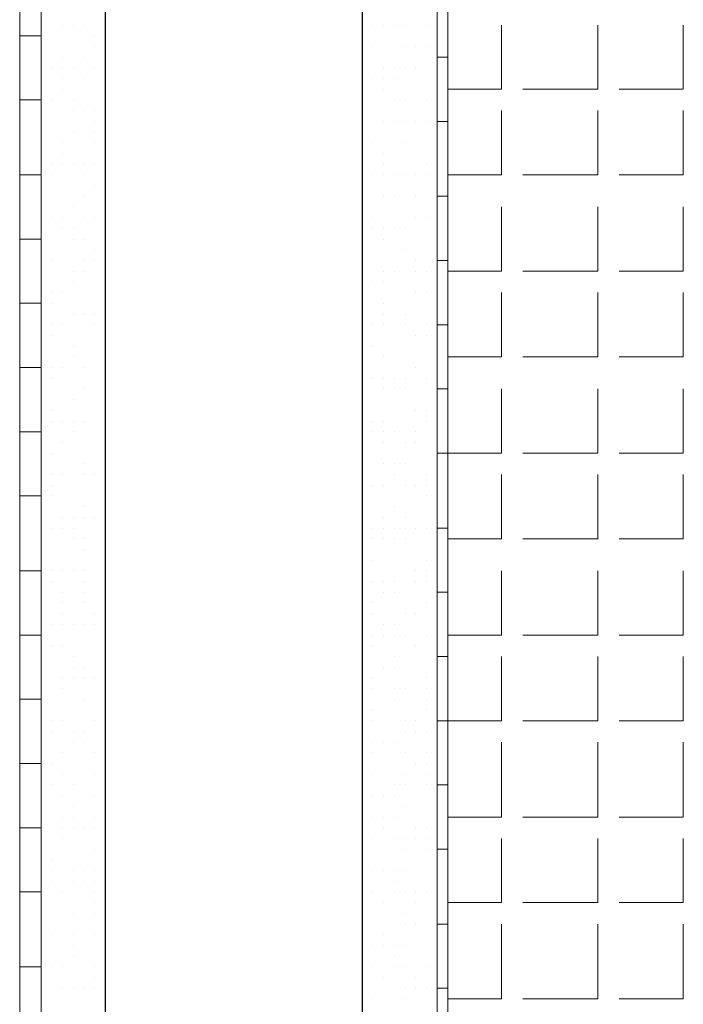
# Model space of a CAD drawing. Header units: metres. Extents: x 5.7 to 89.8, y 4 to 63.5.
# Tile 301 of 475: x 44.2 to 44.8, y 33.5 to 34.4. Entities that reach past the tile are written whole.
import ezdxf

# ---------------------------------------------------------------- set-up
doc = ezdxf.new("R2010")
doc.units = ezdxf.units.M
doc.header["$MEASUREMENT"] = 0
for name, color, linetype in [('PDF17_hatch-borshi', 7, 'Continuous'), ('PDF17_hatch-plan', 7, 'Continuous'), ('PDF17_kaff', 7, 'Continuous'), ('PDF17_wall', 7, 'Continuous')]:
    doc.layers.add(name, color=color, linetype=linetype)

msp = doc.modelspace()

# ---------------------------------------------------------------- linework, layer by layer
at = {"layer": 'PDF17_hatch-borshi', "lineweight": 18}
for points in [[(44.24894, 34.39944), (44.24894, 34.39944)], [(44.25857, 34.39944), (44.25857, 34.39944)], [(44.26821, 34.39944), (44.26821, 34.39944)], [(44.51862, 34.39944), (44.51862, 34.39944)], [(44.52825, 34.39944), (44.52825, 34.39944)], [(44.52825, 34.39944), (44.52825, 34.39944)], [(44.53788, 34.39944), (44.53788, 34.39944)], [(44.54751, 34.39944), (44.54751, 34.39944)], [(44.55714, 34.39944), (44.55714, 34.39944)], [(44.5764, 34.39944), (44.5764, 34.39944)], [(44.22968, 34.3898), (44.22968, 34.3898)], [(44.27784, 34.3898), (44.27784, 34.3898)], [(44.27784, 34.3898), (44.27784, 34.3898)], [(44.27784, 34.38017), (44.27784, 34.38017)], [(44.52825, 34.38017), (44.52825, 34.38017)], [(44.55714, 34.38017), (44.55714, 34.38017)], [(44.56677, 34.38017), (44.56677, 34.38017)], [(44.5764, 34.38017), (44.5764, 34.38017)], [(44.22968, 34.37054), (44.22968, 34.37054)], [(44.24894, 34.37054), (44.24894, 34.37054)], [(44.26821, 34.37054), (44.26821, 34.37054)], [(44.22968, 34.36091), (44.22968, 34.36091)], [(44.23931, 34.36091), (44.23931, 34.36091)], [(44.24894, 34.36091), (44.24894, 34.36091)], [(44.25857, 34.36091), (44.25857, 34.36091)], [(44.27784, 34.36091), (44.27784, 34.36091)], [(44.53788, 34.36091), (44.53788, 34.36091)], [(44.54751, 34.36091), (44.54751, 34.36091)], [(44.55714, 34.36091), (44.55714, 34.36091)], [(44.55714, 34.36091), (44.55714, 34.36091)], [(44.56677, 34.36091), (44.56677, 34.36091)], [(44.24894, 34.35128), (44.24894, 34.35128)], [(44.26821, 34.35128), (44.26821, 34.35128)], [(44.52825, 34.35128), (44.52825, 34.35128)], [(44.53788, 34.35128), (44.53788, 34.35128)], [(44.54751, 34.35128), (44.54751, 34.35128)], [(44.24894, 34.34165), (44.24894, 34.34165)], [(44.53788, 34.34165), (44.53788, 34.34165)], [(44.23931, 34.33202), (44.23931, 34.33202)], [(44.25857, 34.33202), (44.25857, 34.33202)], [(44.54751, 34.33202), (44.54751, 34.33202)], [(44.55714, 34.33202), (44.55714, 34.33202)], [(44.5764, 34.33202), (44.5764, 34.33202)], [(44.22968, 34.32239), (44.22968, 34.32239)], [(44.25857, 34.32239), (44.25857, 34.32239)], [(44.26821, 34.32239), (44.26821, 34.32239)], [(44.27784, 34.32239), (44.27784, 34.32239)], [(44.27784, 34.32239), (44.27784, 34.32239)], [(44.27784, 34.32239), (44.27784, 34.32239)], [(44.22968, 34.31276), (44.22968, 34.31276)], [(44.27784, 34.31276), (44.27784, 34.31276)], [(44.28747, 34.31276), (44.28747, 34.31276)], [(44.51862, 34.31276), (44.51862, 34.31276)], [(44.53788, 34.31276), (44.53788, 34.31276)], [(44.53788, 34.31276), (44.53788, 34.31276)], [(44.54751, 34.31276), (44.54751, 34.31276)], [(44.55714, 34.31276), (44.55714, 34.31276)], [(44.55714, 34.31276), (44.55714, 34.31276)], [(44.56677, 34.31276), (44.56677, 34.31276)], [(44.56677, 34.31276), (44.56677, 34.31276)], [(44.5764, 34.31276), (44.5764, 34.31276)], [(44.22968, 34.30312), (44.22968, 34.30312)], [(44.22968, 34.30312), (44.22968, 34.30312)], [(44.25857, 34.30312), (44.25857, 34.30312)], [(44.27784, 34.30312), (44.27784, 34.30312)], [(44.22968, 34.29349), (44.22968, 34.29349)], [(44.24894, 34.29349), (44.24894, 34.29349)], [(44.27784, 34.29349), (44.27784, 34.29349)], [(44.52825, 34.29349), (44.52825, 34.29349)], [(44.55714, 34.29349), (44.55714, 34.29349)], [(44.24894, 34.28386), (44.24894, 34.28386)], [(44.53788, 34.28386), (44.53788, 34.28386)], [(44.22968, 34.27423), (44.22968, 34.27423)], [(44.23931, 34.27423), (44.23931, 34.27423)], [(44.24894, 34.27423), (44.24894, 34.27423)], [(44.25857, 34.27423), (44.25857, 34.27423)], [(44.26821, 34.27423), (44.26821, 34.27423)], [(44.27784, 34.27423), (44.27784, 34.27423)], [(44.28747, 34.27423), (44.28747, 34.27423)], [(44.53788, 34.27423), (44.53788, 34.27423)], [(44.5764, 34.27423), (44.5764, 34.27423)], [(44.22968, 34.2646), (44.22968, 34.2646)], [(44.23931, 34.2646), (44.23931, 34.2646)], [(44.26821, 34.2646), (44.26821, 34.2646)], [(44.52825, 34.2646), (44.52825, 34.2646)], [(44.53788, 34.2646), (44.53788, 34.2646)], [(44.54751, 34.2646), (44.54751, 34.2646)], [(44.55714, 34.2646), (44.55714, 34.2646)], [(44.55714, 34.2646), (44.55714, 34.2646)], [(44.55714, 34.2646), (44.55714, 34.2646)], [(44.56677, 34.2646), (44.56677, 34.2646)], [(44.5764, 34.2646), (44.5764, 34.2646)], [(44.22968, 34.25497), (44.22968, 34.25497)], [(44.27784, 34.25497), (44.27784, 34.25497)], [(44.28747, 34.25497), (44.28747, 34.25497)], [(44.26821, 34.24534), (44.26821, 34.24534)], [(44.53788, 34.24534), (44.53788, 34.24534)], [(44.54751, 34.24534), (44.54751, 34.24534)], [(44.56677, 34.24534), (44.56677, 34.24534)], [(44.22968, 34.23571), (44.22968, 34.23571)], [(44.25857, 34.23571), (44.25857, 34.23571)], [(44.23931, 34.22607), (44.23931, 34.22607)], [(44.23931, 34.22607), (44.23931, 34.22607)], [(44.24894, 34.22607), (44.24894, 34.22607)], [(44.24894, 34.22607), (44.24894, 34.22607)], [(44.24894, 34.22607), (44.24894, 34.22607)], [(44.26821, 34.22607), (44.26821, 34.22607)], [(44.27784, 34.22607), (44.27784, 34.22607)], [(44.52825, 34.22607), (44.52825, 34.22607)], [(44.56677, 34.22607), (44.56677, 34.22607)], [(44.56677, 34.22607), (44.56677, 34.22607)], [(44.5764, 34.22607), (44.5764, 34.22607)], [(44.24894, 34.21644), (44.24894, 34.21644)], [(44.25857, 34.21644), (44.25857, 34.21644)], [(44.51862, 34.21644), (44.51862, 34.21644)], [(44.52825, 34.21644), (44.52825, 34.21644)], [(44.53788, 34.21644), (44.53788, 34.21644)], [(44.54751, 34.21644), (44.54751, 34.21644)], [(44.55714, 34.21644), (44.55714, 34.21644)], [(44.25857, 34.20681), (44.25857, 34.20681)], [(44.26821, 34.20681), (44.26821, 34.20681)], [(44.53788, 34.20681), (44.53788, 34.20681)], [(44.22968, 34.19718), (44.22968, 34.19718)], [(44.27784, 34.19718), (44.27784, 34.19718)], [(44.55714, 34.19718), (44.55714, 34.19718)], [(44.55714, 34.19718), (44.55714, 34.19718)], [(44.23931, 34.18755), (44.23931, 34.18755)], [(44.26821, 34.18755), (44.26821, 34.18755)], [(44.27784, 34.18755), (44.27784, 34.18755)], [(44.27784, 34.18755), (44.27784, 34.18755)], [(44.28747, 34.18755), (44.28747, 34.18755)], [(44.56677, 34.18755), (44.56677, 34.18755)], [(44.56677, 34.18755), (44.56677, 34.18755)], [(44.22968, 34.17792), (44.22968, 34.17792)], [(44.25857, 34.17792), (44.25857, 34.17792)], [(44.25857, 34.17792), (44.25857, 34.17792)], [(44.26821, 34.17792), (44.26821, 34.17792)], [(44.53788, 34.17792), (44.53788, 34.17792)], [(44.53788, 34.17792), (44.53788, 34.17792)], [(44.54751, 34.17792), (44.54751, 34.17792)], [(44.56677, 34.17792), (44.56677, 34.17792)], [(44.5764, 34.17792), (44.5764, 34.17792)], [(44.5764, 34.17792), (44.5764, 34.17792)], [(44.22968, 34.16829), (44.22968, 34.16829)], [(44.25857, 34.16829), (44.25857, 34.16829)], [(44.52825, 34.16829), (44.52825, 34.16829)], [(44.53788, 34.16829), (44.53788, 34.16829)], [(44.23931, 34.15866), (44.23931, 34.15866)], [(44.24894, 34.15866), (44.24894, 34.15866)], [(44.56677, 34.15866), (44.56677, 34.15866)], [(44.5764, 34.15866), (44.5764, 34.15866)], [(44.23931, 34.14902), (44.23931, 34.14902)], [(44.28747, 34.14902), (44.28747, 34.14902)], [(44.53788, 34.14902), (44.53788, 34.14902)], [(44.25857, 34.13939), (44.25857, 34.13939)], [(44.26821, 34.13939), (44.26821, 34.13939)], [(44.27784, 34.13939), (44.27784, 34.13939)], [(44.28747, 34.13939), (44.28747, 34.13939)], [(44.53788, 34.13939), (44.53788, 34.13939)], [(44.55714, 34.13939), (44.55714, 34.13939)], [(44.22968, 34.12976), (44.22968, 34.12976)], [(44.22968, 34.12976), (44.22968, 34.12976)], [(44.23931, 34.12976), (44.23931, 34.12976)], [(44.24894, 34.12976), (44.24894, 34.12976)], [(44.27784, 34.12976), (44.27784, 34.12976)], [(44.28747, 34.12976), (44.28747, 34.12976)], [(44.52825, 34.12976), (44.52825, 34.12976)], [(44.53788, 34.12976), (44.53788, 34.12976)], [(44.55714, 34.12976), (44.55714, 34.12976)], [(44.55714, 34.12976), (44.55714, 34.12976)], [(44.55714, 34.12976), (44.55714, 34.12976)], [(44.5764, 34.12976), (44.5764, 34.12976)], [(44.23931, 34.12013), (44.23931, 34.12013)], [(44.56677, 34.12013), (44.56677, 34.12013)], [(44.5764, 34.12013), (44.5764, 34.12013)], [(44.22968, 34.1105), (44.22968, 34.1105)], [(44.25857, 34.1105), (44.25857, 34.1105)], [(44.52825, 34.1105), (44.52825, 34.1105)], [(44.25857, 34.10087), (44.25857, 34.10087)], [(44.53788, 34.10087), (44.53788, 34.10087)], [(44.23931, 34.09124), (44.23931, 34.09124)], [(44.23931, 34.09124), (44.23931, 34.09124)], [(44.24894, 34.09124), (44.24894, 34.09124)], [(44.24894, 34.09124), (44.24894, 34.09124)], [(44.26821, 34.09124), (44.26821, 34.09124)], [(44.56677, 34.09124), (44.56677, 34.09124)], [(44.56677, 34.09124), (44.56677, 34.09124)], [(44.23931, 34.08161), (44.23931, 34.08161)], [(44.23931, 34.08161), (44.23931, 34.08161)], [(44.52825, 34.08161), (44.52825, 34.08161)], [(44.53788, 34.08161), (44.53788, 34.08161)], [(44.54751, 34.08161), (44.54751, 34.08161)], [(44.55714, 34.08161), (44.55714, 34.08161)], [(44.5764, 34.08161), (44.5764, 34.08161)], [(44.5764, 34.08161), (44.5764, 34.08161)], [(44.26821, 34.07198), (44.26821, 34.07198)], [(44.26821, 34.07198), (44.26821, 34.07198)], [(44.53788, 34.07198), (44.53788, 34.07198)], [(44.54751, 34.07198), (44.54751, 34.07198)], [(44.55714, 34.07198), (44.55714, 34.07198)], [(44.25857, 34.06234), (44.25857, 34.06234)], [(44.23931, 34.05271), (44.23931, 34.05271)], [(44.56677, 34.05271), (44.56677, 34.05271)], [(44.5764, 34.05271), (44.5764, 34.05271)], [(44.22968, 34.04308), (44.22968, 34.04308)], [(44.23931, 34.04308), (44.23931, 34.04308)], [(44.23931, 34.04308), (44.23931, 34.04308)], [(44.24894, 34.04308), (44.24894, 34.04308)], [(44.25857, 34.04308), (44.25857, 34.04308)], [(44.25857, 34.04308), (44.25857, 34.04308)], [(44.26821, 34.04308), (44.26821, 34.04308)], [(44.28747, 34.04308), (44.28747, 34.04308)], [(44.52825, 34.04308), (44.52825, 34.04308)], [(44.53788, 34.04308), (44.53788, 34.04308)], [(44.5764, 34.04308), (44.5764, 34.04308)], [(44.25857, 34.03345), (44.25857, 34.03345)], [(44.51862, 34.03345), (44.51862, 34.03345)], [(44.52825, 34.03345), (44.52825, 34.03345)], [(44.53788, 34.03345), (44.53788, 34.03345)], [(44.54751, 34.03345), (44.54751, 34.03345)], [(44.56677, 34.03345), (44.56677, 34.03345)], [(44.22968, 34.02382), (44.22968, 34.02382)], [(44.24894, 34.02382), (44.24894, 34.02382)], [(44.28747, 34.02382), (44.28747, 34.02382)], [(44.51862, 34.02382), (44.51862, 34.02382)], [(44.53788, 34.02382), (44.53788, 34.02382)], [(44.55714, 34.02382), (44.55714, 34.02382)], [(44.56677, 34.02382), (44.56677, 34.02382)], [(44.23931, 34.01419), (44.23931, 34.01419)], [(44.26821, 34.00456), (44.26821, 34.00456)], [(44.26821, 34.00456), (44.26821, 34.00456)], [(44.53788, 34.00456), (44.53788, 34.00456)], [(44.54751, 34.00456), (44.54751, 34.00456)], [(44.55714, 34.00456), (44.55714, 34.00456)], [(44.22968, 33.99493), (44.22968, 33.99493)], [(44.23931, 33.99493), (44.23931, 33.99493)], [(44.24894, 33.99493), (44.24894, 33.99493)], [(44.26821, 33.99493), (44.26821, 33.99493)], [(44.26821, 33.99493), (44.26821, 33.99493)], [(44.27784, 33.99493), (44.27784, 33.99493)], [(44.54751, 33.99493), (44.54751, 33.99493)], [(44.5764, 33.99493), (44.5764, 33.99493)], [(44.23931, 33.98529), (44.23931, 33.98529)], [(44.51862, 33.98529), (44.51862, 33.98529)], [(44.52825, 33.98529), (44.52825, 33.98529)], [(44.53788, 33.98529), (44.53788, 33.98529)], [(44.55714, 33.98529), (44.55714, 33.98529)], [(44.56677, 33.98529), (44.56677, 33.98529)], [(44.5764, 33.98529), (44.5764, 33.98529)], [(44.22968, 33.97566), (44.22968, 33.97566)], [(44.23931, 33.97566), (44.23931, 33.97566)], [(44.5764, 33.97566), (44.5764, 33.97566)], [(44.26821, 33.96603), (44.26821, 33.96603)], [(44.54751, 33.96603), (44.54751, 33.96603)], [(44.24894, 33.9564), (44.24894, 33.9564)], [(44.25857, 33.9564), (44.25857, 33.9564)], [(44.26821, 33.9564), (44.26821, 33.9564)], [(44.27784, 33.9564), (44.27784, 33.9564)], [(44.53788, 33.9564), (44.53788, 33.9564)], [(44.55714, 33.9564), (44.55714, 33.9564)], [(44.22968, 33.94677), (44.22968, 33.94677)], [(44.23931, 33.94677), (44.23931, 33.94677)], [(44.24894, 33.94677), (44.24894, 33.94677)], [(44.25857, 33.94677), (44.25857, 33.94677)], [(44.52825, 33.94677), (44.52825, 33.94677)], [(44.53788, 33.94677), (44.53788, 33.94677)], [(44.54751, 33.94677), (44.54751, 33.94677)], [(44.55714, 33.94677), (44.55714, 33.94677)], [(44.56677, 33.94677), (44.56677, 33.94677)], [(44.56677, 33.94677), (44.56677, 33.94677)], [(44.5764, 33.94677), (44.5764, 33.94677)], [(44.25857, 33.93714), (44.25857, 33.93714)], [(44.26821, 33.93714), (44.26821, 33.93714)], [(44.52825, 33.93714), (44.52825, 33.93714)], [(44.53788, 33.93714), (44.53788, 33.93714)], [(44.54751, 33.93714), (44.54751, 33.93714)], [(44.55714, 33.93714), (44.55714, 33.93714)], [(44.26821, 33.92751), (44.26821, 33.92751)], [(44.52825, 33.91788), (44.52825, 33.91788)], [(44.5764, 33.91788), (44.5764, 33.91788)], [(44.5764, 33.91788), (44.5764, 33.91788)], [(44.23931, 33.90824), (44.23931, 33.90824)], [(44.23931, 33.90824), (44.23931, 33.90824)], [(44.24894, 33.90824), (44.24894, 33.90824)], [(44.24894, 33.90824), (44.24894, 33.90824)], [(44.25857, 33.90824), (44.25857, 33.90824)], [(44.26821, 33.90824), (44.26821, 33.90824)], [(44.51862, 33.90824), (44.51862, 33.90824)], [(44.51862, 33.90824), (44.51862, 33.90824)], [(44.56677, 33.90824), (44.56677, 33.90824)], [(44.5764, 33.90824), (44.5764, 33.90824)], [(44.23931, 33.89861), (44.23931, 33.89861)], [(44.26821, 33.89861), (44.26821, 33.89861)], [(44.52825, 33.89861), (44.52825, 33.89861)], [(44.52825, 33.89861), (44.52825, 33.89861)], [(44.53788, 33.89861), (44.53788, 33.89861)], [(44.54751, 33.89861), (44.54751, 33.89861)], [(44.56677, 33.89861), (44.56677, 33.89861)], [(44.5764, 33.89861), (44.5764, 33.89861)], [(44.24894, 33.88898), (44.24894, 33.88898)], [(44.26821, 33.88898), (44.26821, 33.88898)], [(44.53788, 33.88898), (44.53788, 33.88898)], [(44.54751, 33.88898), (44.54751, 33.88898)], [(44.24894, 33.87935), (44.24894, 33.87935)], [(44.26821, 33.87935), (44.26821, 33.87935)], [(44.52825, 33.87935), (44.52825, 33.87935)], [(44.5764, 33.87935), (44.5764, 33.87935)], [(44.24894, 33.86972), (44.24894, 33.86972)], [(44.27784, 33.86972), (44.27784, 33.86972)], [(44.52825, 33.86972), (44.52825, 33.86972)], [(44.55714, 33.86972), (44.55714, 33.86972)], [(44.56677, 33.86972), (44.56677, 33.86972)], [(44.23931, 33.86009), (44.23931, 33.86009)], [(44.24894, 33.86009), (44.24894, 33.86009)], [(44.25857, 33.86009), (44.25857, 33.86009)], [(44.26821, 33.86009), (44.26821, 33.86009)], [(44.27784, 33.86009), (44.27784, 33.86009)], [(44.53788, 33.86009), (44.53788, 33.86009)], [(44.54751, 33.86009), (44.54751, 33.86009)], [(44.22968, 33.85046), (44.22968, 33.85046)], [(44.52825, 33.85046), (44.52825, 33.85046)], [(44.53788, 33.85046), (44.53788, 33.85046)], [(44.54751, 33.85046), (44.54751, 33.85046)], [(44.55714, 33.85046), (44.55714, 33.85046)], [(44.5764, 33.85046), (44.5764, 33.85046)], [(44.5764, 33.85046), (44.5764, 33.85046)], [(44.22968, 33.84083), (44.22968, 33.84083)], [(44.23931, 33.84083), (44.23931, 33.84083)], [(44.24894, 33.84083), (44.24894, 33.84083)], [(44.52825, 33.84083), (44.52825, 33.84083)], [(44.56677, 33.84083), (44.56677, 33.84083)], [(44.25857, 33.8312), (44.25857, 33.8312)], [(44.54751, 33.8312), (44.54751, 33.8312)], [(44.25857, 33.82156), (44.25857, 33.82156)], [(44.26821, 33.82156), (44.26821, 33.82156)], [(44.26821, 33.82156), (44.26821, 33.82156)], [(44.53788, 33.82156), (44.53788, 33.82156)], [(44.54751, 33.82156), (44.54751, 33.82156)], [(44.54751, 33.82156), (44.54751, 33.82156)], [(44.24894, 33.81193), (44.24894, 33.81193)], [(44.24894, 33.81193), (44.24894, 33.81193)], [(44.25857, 33.81193), (44.25857, 33.81193)], [(44.26821, 33.81193), (44.26821, 33.81193)], [(44.27784, 33.81193), (44.27784, 33.81193)], [(44.27784, 33.81193), (44.27784, 33.81193)], [(44.52825, 33.81193), (44.52825, 33.81193)], [(44.5764, 33.81193), (44.5764, 33.81193)], [(44.5764, 33.81193), (44.5764, 33.81193)], [(44.24894, 33.8023), (44.24894, 33.8023)], [(44.51862, 33.8023), (44.51862, 33.8023)], [(44.52825, 33.8023), (44.52825, 33.8023)], [(44.54751, 33.8023), (44.54751, 33.8023)], [(44.55714, 33.8023), (44.55714, 33.8023)], [(44.55714, 33.8023), (44.55714, 33.8023)], [(44.5764, 33.8023), (44.5764, 33.8023)], [(44.22968, 33.79267), (44.22968, 33.79267)], [(44.26821, 33.79267), (44.26821, 33.79267)], [(44.54751, 33.79267), (44.54751, 33.79267)], [(44.5764, 33.79267), (44.5764, 33.79267)], [(44.52825, 33.78304), (44.52825, 33.78304)], [(44.5764, 33.78304), (44.5764, 33.78304)], [(44.58604, 33.78304), (44.58604, 33.78304)], [(44.22968, 33.77341), (44.22968, 33.77341)], [(44.23931, 33.77341), (44.23931, 33.77341)], [(44.24894, 33.77341), (44.24894, 33.77341)], [(44.27784, 33.77341), (44.27784, 33.77341)], [(44.52825, 33.77341), (44.52825, 33.77341)], [(44.55714, 33.77341), (44.55714, 33.77341)], [(44.56677, 33.77341), (44.56677, 33.77341)], [(44.23931, 33.76378), (44.23931, 33.76378)], [(44.25857, 33.76378), (44.25857, 33.76378)], [(44.25857, 33.76378), (44.25857, 33.76378)], [(44.26821, 33.76378), (44.26821, 33.76378)], [(44.55714, 33.76378), (44.55714, 33.76378)], [(44.56677, 33.76378), (44.56677, 33.76378)], [(44.5764, 33.76378), (44.5764, 33.76378)], [(44.22968, 33.75415), (44.22968, 33.75415)], [(44.25857, 33.75415), (44.25857, 33.75415)], [(44.26821, 33.75415), (44.26821, 33.75415)], [(44.52825, 33.75415), (44.52825, 33.75415)], [(44.53788, 33.75415), (44.53788, 33.75415)], [(44.54751, 33.75415), (44.54751, 33.75415)], [(44.54751, 33.75415), (44.54751, 33.75415)], [(44.24894, 33.74451), (44.24894, 33.74451)], [(44.27784, 33.74451), (44.27784, 33.74451)], [(44.52825, 33.74451), (44.52825, 33.74451)], [(44.55714, 33.74451), (44.55714, 33.74451)], [(44.5764, 33.74451), (44.5764, 33.74451)], [(44.23931, 33.73488), (44.23931, 33.73488)], [(44.56677, 33.73488), (44.56677, 33.73488)], [(44.5764, 33.73488), (44.5764, 33.73488)], [(44.22968, 33.72525), (44.22968, 33.72525)], [(44.24894, 33.72525), (44.24894, 33.72525)], [(44.27784, 33.72525), (44.27784, 33.72525)], [(44.27784, 33.72525), (44.27784, 33.72525)], [(44.52825, 33.72525), (44.52825, 33.72525)], [(44.55714, 33.72525), (44.55714, 33.72525)], [(44.5764, 33.72525), (44.5764, 33.72525)], [(44.5764, 33.72525), (44.5764, 33.72525)], [(44.22968, 33.71562), (44.22968, 33.71562)], [(44.23931, 33.71562), (44.23931, 33.71562)], [(44.23931, 33.71562), (44.23931, 33.71562)], [(44.25857, 33.71562), (44.25857, 33.71562)], [(44.54751, 33.71562), (44.54751, 33.71562)], [(44.55714, 33.71562), (44.55714, 33.71562)], [(44.5764, 33.71562), (44.5764, 33.71562)], [(44.24894, 33.70599), (44.24894, 33.70599)], [(44.27784, 33.70599), (44.27784, 33.70599)], [(44.52825, 33.70599), (44.52825, 33.70599)], [(44.52825, 33.70599), (44.52825, 33.70599)], [(44.53788, 33.70599), (44.53788, 33.70599)], [(44.54751, 33.70599), (44.54751, 33.70599)], [(44.25857, 33.69636), (44.25857, 33.69636)], [(44.55714, 33.69636), (44.55714, 33.69636)], [(44.22968, 33.68673), (44.22968, 33.68673)], [(44.24894, 33.68673), (44.24894, 33.68673)], [(44.25857, 33.68673), (44.25857, 33.68673)], [(44.27784, 33.68673), (44.27784, 33.68673)], [(44.52825, 33.68673), (44.52825, 33.68673)], [(44.53788, 33.68673), (44.53788, 33.68673)], [(44.54751, 33.68673), (44.54751, 33.68673)], [(44.24894, 33.6771), (44.24894, 33.6771)], [(44.25857, 33.6771), (44.25857, 33.6771)], [(44.26821, 33.6771), (44.26821, 33.6771)], [(44.27784, 33.6771), (44.27784, 33.6771)], [(44.53788, 33.6771), (44.53788, 33.6771)], [(44.56677, 33.6771), (44.56677, 33.6771)], [(44.5764, 33.6771), (44.5764, 33.6771)], [(44.22968, 33.66746), (44.22968, 33.66746)], [(44.24894, 33.66746), (44.24894, 33.66746)], [(44.52825, 33.66746), (44.52825, 33.66746)], [(44.54751, 33.66746), (44.54751, 33.66746)], [(44.55714, 33.66746), (44.55714, 33.66746)], [(44.56677, 33.66746), (44.56677, 33.66746)], [(44.5764, 33.66746), (44.5764, 33.66746)], [(44.22968, 33.65783), (44.22968, 33.65783)], [(44.27784, 33.65783), (44.27784, 33.65783)], [(44.55714, 33.65783), (44.55714, 33.65783)], [(44.5764, 33.65783), (44.5764, 33.65783)], [(44.23931, 33.6482), (44.23931, 33.6482)], [(44.23931, 33.63857), (44.23931, 33.63857)], [(44.25857, 33.63857), (44.25857, 33.63857)], [(44.26821, 33.63857), (44.26821, 33.63857)], [(44.27784, 33.63857), (44.27784, 33.63857)], [(44.52825, 33.63857), (44.52825, 33.63857)], [(44.53788, 33.63857), (44.53788, 33.63857)], [(44.54751, 33.63857), (44.54751, 33.63857)], [(44.55714, 33.63857), (44.55714, 33.63857)], [(44.58604, 33.63857), (44.58604, 33.63857)], [(44.23931, 33.62894), (44.23931, 33.62894)], [(44.25857, 33.62894), (44.25857, 33.62894)], [(44.26821, 33.62894), (44.26821, 33.62894)], [(44.27784, 33.62894), (44.27784, 33.62894)], [(44.54751, 33.62894), (44.54751, 33.62894)], [(44.22968, 33.61931), (44.22968, 33.61931)], [(44.22968, 33.61931), (44.22968, 33.61931)], [(44.24894, 33.61931), (44.24894, 33.61931)], [(44.27784, 33.61931), (44.27784, 33.61931)], [(44.52825, 33.61931), (44.52825, 33.61931)], [(44.52825, 33.61931), (44.52825, 33.61931)], [(44.54751, 33.61931), (44.54751, 33.61931)], [(44.55714, 33.61931), (44.55714, 33.61931)], [(44.56677, 33.61931), (44.56677, 33.61931)], [(44.5764, 33.61931), (44.5764, 33.61931)], [(44.5764, 33.61931), (44.5764, 33.61931)], [(44.27784, 33.60968), (44.27784, 33.60968)], [(44.53788, 33.60968), (44.53788, 33.60968)], [(44.56677, 33.60968), (44.56677, 33.60968)], [(44.22968, 33.60005), (44.22968, 33.60005)], [(44.25857, 33.60005), (44.25857, 33.60005)], [(44.27784, 33.60005), (44.27784, 33.60005)], [(44.55714, 33.60005), (44.55714, 33.60005)], [(44.22968, 33.59042), (44.22968, 33.59042)], [(44.22968, 33.59042), (44.22968, 33.59042)], [(44.55714, 33.59042), (44.55714, 33.59042)], [(44.56677, 33.59042), (44.56677, 33.59042)], [(44.22968, 33.58078), (44.22968, 33.58078)], [(44.22968, 33.58078), (44.22968, 33.58078)], [(44.23931, 33.58078), (44.23931, 33.58078)], [(44.23931, 33.58078), (44.23931, 33.58078)], [(44.25857, 33.58078), (44.25857, 33.58078)], [(44.27784, 33.58078), (44.27784, 33.58078)], [(44.27784, 33.58078), (44.27784, 33.58078)], [(44.53788, 33.58078), (44.53788, 33.58078)], [(44.25857, 33.57115), (44.25857, 33.57115)], [(44.25857, 33.57115), (44.25857, 33.57115)], [(44.52825, 33.57115), (44.52825, 33.57115)], [(44.53788, 33.57115), (44.53788, 33.57115)], [(44.53788, 33.57115), (44.53788, 33.57115)], [(44.54751, 33.57115), (44.54751, 33.57115)], [(44.55714, 33.57115), (44.55714, 33.57115)], [(44.25857, 33.56152), (44.25857, 33.56152)], [(44.54751, 33.56152), (44.54751, 33.56152)], [(44.22968, 33.55189), (44.22968, 33.55189)], [(44.23931, 33.55189), (44.23931, 33.55189)], [(44.24894, 33.55189), (44.24894, 33.55189)], [(44.27784, 33.55189), (44.27784, 33.55189)], [(44.52825, 33.55189), (44.52825, 33.55189)], [(44.54751, 33.55189), (44.54751, 33.55189)], [(44.55714, 33.55189), (44.55714, 33.55189)], [(44.5764, 33.55189), (44.5764, 33.55189)], [(44.27784, 33.54226), (44.27784, 33.54226)], [(44.53788, 33.54226), (44.53788, 33.54226)], [(44.56677, 33.54226), (44.56677, 33.54226)], [(44.24894, 33.53263), (44.24894, 33.53263)], [(44.25857, 33.53263), (44.25857, 33.53263)], [(44.25857, 33.53263), (44.25857, 33.53263)], [(44.26821, 33.53263), (44.26821, 33.53263)], [(44.27784, 33.53263), (44.27784, 33.53263)], [(44.55714, 33.53263), (44.55714, 33.53263)], [(44.55714, 33.53263), (44.55714, 33.53263)], [(44.56677, 33.53263), (44.56677, 33.53263)], [(44.5764, 33.53263), (44.5764, 33.53263)], [(44.52825, 33.523), (44.52825, 33.523)], [(44.55714, 33.523), (44.55714, 33.523)]]:
    msp.add_lwpolyline(points, dxfattribs=at)
at = {"layer": 'PDF17_hatch-plan', "lineweight": 18}
for points in [[(44.59567, 34.34165), (44.64382, 34.34165), (44.64382, 34.39944)], [(44.66308, 34.34165), (44.7305, 34.34165), (44.7305, 34.39944)], [(44.74977, 34.34165), (44.80755, 34.34165), (44.80755, 34.39944)], [(44.59567, 34.2646), (44.64382, 34.2646), (44.64382, 34.32239)], [(44.66308, 34.2646), (44.7305, 34.2646), (44.7305, 34.32239)], [(44.74977, 34.2646), (44.80755, 34.2646), (44.80755, 34.32239)], [(44.59567, 34.17792), (44.64382, 34.17792), (44.64382, 34.23571)], [(44.66308, 34.17792), (44.7305, 34.17792), (44.7305, 34.23571)], [(44.74977, 34.17792), (44.80755, 34.17792), (44.80755, 34.23571)], [(44.59567, 34.10087), (44.64382, 34.10087), (44.64382, 34.15866)], [(44.66308, 34.10087), (44.7305, 34.10087), (44.7305, 34.15866)], [(44.74977, 34.10087), (44.80755, 34.10087), (44.80755, 34.15866)], [(44.59567, 34.01419), (44.64382, 34.01419), (44.64382, 34.07198)], [(44.66308, 34.01419), (44.7305, 34.01419), (44.7305, 34.07198)], [(44.74977, 34.01419), (44.80755, 34.01419), (44.80755, 34.07198)], [(44.59567, 33.93714), (44.64382, 33.93714), (44.64382, 33.99493)], [(44.66308, 33.93714), (44.7305, 33.93714), (44.7305, 33.99493)], [(44.74977, 33.93714), (44.80755, 33.93714), (44.80755, 33.99493)], [(44.59567, 33.85046), (44.64382, 33.85046), (44.64382, 33.90824)], [(44.66308, 33.85046), (44.7305, 33.85046), (44.7305, 33.90824)], [(44.74977, 33.85046), (44.80755, 33.85046), (44.80755, 33.90824)], [(44.59567, 33.77341), (44.64382, 33.77341), (44.64382, 33.8312)], [(44.66308, 33.77341), (44.7305, 33.77341), (44.7305, 33.8312)], [(44.74977, 33.77341), (44.80755, 33.77341), (44.80755, 33.8312)], [(44.59567, 33.68673), (44.64382, 33.68673), (44.64382, 33.75415)], [(44.66308, 33.68673), (44.7305, 33.68673), (44.7305, 33.75415)], [(44.74977, 33.68673), (44.80755, 33.68673), (44.80755, 33.75415)], [(44.59567, 33.60968), (44.64382, 33.60968), (44.64382, 33.66746)], [(44.66308, 33.60968), (44.7305, 33.60968), (44.7305, 33.66746)], [(44.74977, 33.60968), (44.80755, 33.60968), (44.80755, 33.66746)], [(44.59567, 33.523), (44.64382, 33.523), (44.64382, 33.59042)], [(44.66308, 33.523), (44.7305, 33.523), (44.7305, 33.59042)], [(44.74977, 33.523), (44.80755, 33.523), (44.80755, 33.59042)]]:
    msp.add_lwpolyline(points, dxfattribs=at)
at = {"layer": 'PDF17_kaff', "lineweight": 20}
for points in [[(44.58604, 35.23735), (44.58604, 31.15372), (44.59567, 31.15372), (44.59567, 35.23735)], [(44.22968, 34.77505), (44.22968, 31.15372), (44.21042, 31.15372), (44.21042, 34.52464)], [(44.22968, 34.3898), (44.21042, 34.3898)], [(44.59567, 34.37054), (44.58604, 34.37054)], [(44.22968, 34.33202), (44.21042, 34.33202)], [(44.59567, 34.31276), (44.58604, 34.31276)], [(44.22968, 34.2646), (44.21042, 34.2646)], [(44.59567, 34.24534), (44.58604, 34.24534)], [(44.22968, 34.20681), (44.21042, 34.20681)], [(44.59567, 34.18755), (44.58604, 34.18755)], [(44.22968, 34.14902), (44.21042, 34.14902)], [(44.59567, 34.12976), (44.58604, 34.12976)], [(44.22968, 34.09124), (44.21042, 34.09124)], [(44.59567, 34.07198), (44.58604, 34.07198)], [(44.22968, 34.03345), (44.21042, 34.03345)], [(44.22968, 33.97566), (44.21042, 33.97566)], [(44.59567, 33.94677), (44.58604, 33.94677)], [(44.22968, 33.90824), (44.21042, 33.90824)], [(44.59567, 33.88898), (44.58604, 33.88898)], [(44.22968, 33.85046), (44.21042, 33.85046)], [(44.59567, 33.8312), (44.58604, 33.8312)], [(44.22968, 33.79267), (44.21042, 33.79267)], [(44.59567, 33.77341), (44.58604, 33.77341)], [(44.22968, 33.73488), (44.21042, 33.73488)], [(44.59567, 33.71562), (44.58604, 33.71562)], [(44.22968, 33.6771), (44.21042, 33.6771)], [(44.59567, 33.65783), (44.58604, 33.65783)], [(44.22968, 33.61931), (44.21042, 33.61931)], [(44.59567, 33.59042), (44.58604, 33.59042)], [(44.22968, 33.55189), (44.21042, 33.55189)], [(44.59567, 33.53263), (44.58604, 33.53263)]]:
    msp.add_lwpolyline(points, dxfattribs=at)
msp.add_lwpolyline([(44.58604, 34.01419), (44.59567, 34.01419)], close=True, dxfattribs=at)
at = {"layer": 'PDF17_wall', "lineweight": 25}
for points in [[(44.51862, 36.91318), (44.51862, 35.01583), (44.51862, 30.83589)], [(44.28747, 35.01583), (44.28747, 30.83589)]]:
    msp.add_lwpolyline(points, dxfattribs=at)

doc.saveas('drawing.dxf')
